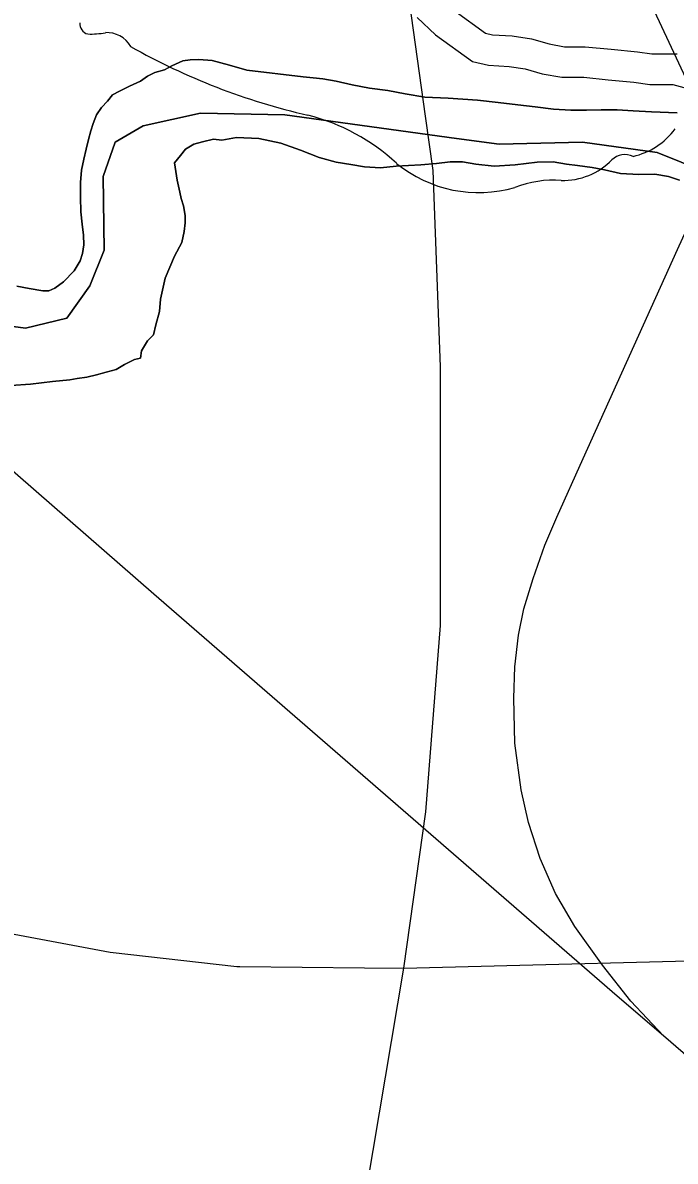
# Model space of a CAD drawing. Extents: x 2010165 to 2382125, y 1060529 to 1407316.
# Drawn here: x 2202935 to 2204002, y 1244530 to 1246393 of the extents above; entities that cross this region are included whole.
import ezdxf

# ---------------------------------------------------------------- set-up
doc = ezdxf.new("R2010")
doc.units = 0
for name, color, linetype in [('GM_X_Corporation', 7, 'Continuous'), ('GM_X_Interstate_Route', 7, 'Continuous'), ('GM_X_Major_River', 7, 'Continuous'), ('GM_X_Minor_River', 7, 'Continuous'), ('GM_X_Rail_Line', 7, 'Continuous'), ('GM_X_State_Route', 7, 'Continuous'), ('GM_X_State_Shield', 7, 'Continuous')]:
    doc.layers.add(name, color=color, linetype=linetype)

msp = doc.modelspace()

# ---------------------------------------------------------------- linework, layer by layer
at = {"layer": 'GM_X_Corporation'}
for points in [[(2205241.2, 1246438.4), (2205190, 1246361.6), (2204995.4, 1246105.3), (2204899.9, 1245979.5), (2204927.9, 1245440.3), (2204197.5, 1245412.5), (2204325.4, 1245977.5), (2204184.1, 1246082.3), (2204093.5, 1246131.5), (2203972.9, 1246180.3), (2203850.6, 1246197.1), (2203714.5, 1246193.6), (2203644.3, 1246202.9), (2203363.6, 1246242.1), (2203225.4, 1246244.6), (2203131.6, 1246223.6), (2203085.8, 1246197), (2203066.4, 1246140.7), (2203067.8, 1246020.3), (2203044.4, 1245961.9), (2203006.9, 1245909.4), (2202939.1, 1245892.6), (2202816.7, 1245909.4)], [(2202816.7, 1245909.4), (2202939.1, 1245892.6), (2203006.9, 1245909.4), (2203044.4, 1245961.9), (2203067.8, 1246020.3), (2203066.4, 1246140.7), (2203085.8, 1246197), (2203131.6, 1246223.6), (2203225.4, 1246244.6), (2203363.6, 1246242.1), (2203644.3, 1246202.9), (2203714.5, 1246193.6), (2203850.6, 1246197.1), (2203972.9, 1246180.3), (2204093.5, 1246131.5)]]:
    msp.add_lwpolyline(points, dxfattribs=at)
at = {"layer": 'GM_X_Interstate_Route'}
for points in [[(2203593.9, 1246239.9), (2203548.5, 1246564.9), (2203514.1, 1246758), (2203484.6, 1246924.1), (2203445.3, 1247079.9)], [(2203462.9, 1244351), (2203498.3, 1244488.9), (2203558.5, 1244845.4), (2203594.1, 1245101.6), (2203618.5, 1245406.1), (2203618.5, 1245829.3), (2203606.3, 1246150.8), (2203593.9, 1246239.9)]]:
    msp.add_lwpolyline(points, dxfattribs=at)
at = {"layer": 'GM_X_Major_River'}
for points in [[(2204005.8, 1246245.4), (2203963.7, 1246246.9), (2203933.6, 1246248.6), (2203907.5, 1246250.3), (2203881.5, 1246250), (2203857.4, 1246249.7), (2203831.4, 1246249.4), (2203803.3, 1246251), (2203773.2, 1246254.7), (2203745.1, 1246258.3), (2203712.9, 1246262), (2203678.8, 1246265.6), (2203630.6, 1246269), (2203592.5, 1246270.6), (2203560.4, 1246276.2), (2203532.2, 1246281.9), (2203502.1, 1246285.5), (2203474, 1246291.2), (2203447.8, 1246296.9), (2203425.7, 1246300.6), (2203409.7, 1246302.5), (2203393.6, 1246304.3), (2203301.2, 1246315.2), (2203273, 1246322.9), (2203244.9, 1246330.6), (2203222.8, 1246332.3), (2203208.8, 1246332.1), (2203196.8, 1246330), (2203178.8, 1246321.8), (2203166.9, 1246315.6), (2203150.9, 1246311.4), (2203139, 1246305.2), (2203127.1, 1246297.1), (2203109.1, 1246288.8), (2203093.2, 1246280.6)], [(2203093.2, 1246280.6), (2203109.1, 1246288.8), (2203127.1, 1246297.1), (2203139, 1246305.2), (2203150.9, 1246311.4), (2203166.9, 1246315.6), (2203178.8, 1246321.8), (2203196.8, 1246330), (2203208.8, 1246332.1), (2203222.8, 1246332.3), (2203244.9, 1246330.6), (2203273, 1246322.9), (2203301.2, 1246315.2), (2203393.6, 1246304.3), (2203409.7, 1246302.5), (2203425.7, 1246300.6), (2203447.8, 1246296.9), (2203474, 1246291.2), (2203502.1, 1246285.5), (2203532.2, 1246281.9), (2203560.4, 1246276.2), (2203592.5, 1246270.6), (2203630.6, 1246269), (2203678.8, 1246265.6), (2203712.9, 1246262), (2203745.1, 1246258.3), (2203773.2, 1246254.7), (2203803.3, 1246251), (2203831.4, 1246249.4), (2203857.4, 1246249.7), (2203881.5, 1246250), (2203907.5, 1246250.3), (2203933.6, 1246248.6), (2203963.7, 1246246.9), (2204005.8, 1246245.4)], [(2203093.2, 1246280.6), (2203081.3, 1246274.4), (2203073.4, 1246264.3), (2203063.5, 1246254.1), (2203055.6, 1246242), (2203049.8, 1246227.9), (2203046, 1246215.8), (2203042.2, 1246201.7), (2203038.4, 1246185.6), (2203034.6, 1246169.5), (2203030.8, 1246151.4), (2203029.1, 1246131.3), (2203029.4, 1246107.2), (2203029.8, 1246083.2), (2203032, 1246063.1), (2203034.3, 1246045.1), (2203034.5, 1246029.1), (2203032.7, 1246015), (2203028.8, 1246002.9), (2203019, 1245986.7), (2203001.3, 1245968.5), (2202987.4, 1245958.3), (2202977.4, 1245954.1), (2202967.4, 1245954), (2202945.3, 1245957.8), (2202925.2, 1245961.5)], [(2202925.2, 1245961.5), (2202945.3, 1245957.8), (2202967.4, 1245954), (2202977.4, 1245954.1), (2202987.4, 1245958.3), (2203001.3, 1245968.5), (2203019, 1245986.7), (2203028.8, 1246002.9), (2203032.7, 1246015), (2203034.5, 1246029.1), (2203034.3, 1246045.1), (2203032, 1246063.1), (2203029.8, 1246083.2), (2203029.4, 1246107.2), (2203029.1, 1246131.3), (2203030.8, 1246151.4), (2203034.6, 1246169.5), (2203038.4, 1246185.6), (2203042.2, 1246201.7), (2203046, 1246215.8), (2203049.8, 1246227.9), (2203055.6, 1246242), (2203063.5, 1246254.1), (2203073.4, 1246264.3), (2203081.3, 1246274.4), (2203093.2, 1246280.6)], [(2203200.4, 1246065.2), (2203200.2, 1246077.2), (2203198, 1246093.2), (2203193.8, 1246105.2), (2203191.7, 1246115.2), (2203187.4, 1246135.2), (2203185.2, 1246149.3), (2203183, 1246163.3), (2203192.9, 1246175.4), (2203200.8, 1246185.6), (2203214.7, 1246193.8), (2203228.6, 1246197.9), (2203246.6, 1246202.2), (2203260.7, 1246200.3), (2203284.7, 1246204.6), (2203320.8, 1246203.1), (2203357, 1246195.5), (2203389.2, 1246183.8), (2203419.5, 1246172.2), (2203447.6, 1246164.5), (2203471.7, 1246160.7), (2203493.8, 1246157), (2203519.9, 1246155.3), (2203546, 1246157.6), (2203586, 1246160.1), (2203612, 1246162.4), (2203634.1, 1246164.7), (2203654.1, 1246165), (2203676.2, 1246161.2), (2203706.3, 1246157.6), (2203740.4, 1246160), (2203776.4, 1246164.4), (2203802.5, 1246164.7), (2203824.6, 1246161), (2203842.6, 1246159.2), (2203866.7, 1246155.5), (2203886.8, 1246151.7), (2203913, 1246146), (2203943.1, 1246144.4), (2203969.1, 1246144.7), (2203991.2, 1246140.9), (2204009.4, 1246135.1)], [(2204009.4, 1246135.1), (2203991.2, 1246140.9), (2203969.1, 1246144.7), (2203943.1, 1246144.4), (2203913, 1246146), (2203886.8, 1246151.7), (2203866.7, 1246155.5), (2203842.6, 1246159.2), (2203824.6, 1246161), (2203802.5, 1246164.7), (2203776.4, 1246164.4), (2203740.4, 1246160), (2203706.3, 1246157.6), (2203676.2, 1246161.2), (2203654.1, 1246165), (2203634.1, 1246164.7), (2203612, 1246162.4), (2203586, 1246160.1), (2203546, 1246157.6), (2203519.9, 1246155.3), (2203493.8, 1246157), (2203471.7, 1246160.7), (2203447.6, 1246164.5), (2203419.5, 1246172.2), (2203389.2, 1246183.8), (2203357, 1246195.5), (2203320.8, 1246203.1), (2203284.7, 1246204.6), (2203260.7, 1246200.3), (2203246.6, 1246202.2), (2203228.6, 1246197.9), (2203214.7, 1246193.8), (2203200.8, 1246185.6), (2203192.9, 1246175.4), (2203183, 1246163.3), (2203185.2, 1246149.3), (2203187.4, 1246135.2), (2203191.7, 1246115.2), (2203193.8, 1246105.2), (2203198, 1246093.2), (2203200.2, 1246077.2), (2203200.4, 1246065.2)], [(2202915.4, 1245798.9), (2202947.4, 1245801.3), (2202983.4, 1245805.7), (2203011.5, 1245808.1), (2203023.5, 1245810.2), (2203039.5, 1245812.4), (2203055.5, 1245816.6), (2203071.4, 1245820.8), (2203087.4, 1245825), (2203101.3, 1245833.2), (2203117.3, 1245841.4), (2203127.3, 1245843.6), (2203129.1, 1245855.6), (2203138.9, 1245871.8), (2203148.8, 1245881.9), (2203152.6, 1245898.1), (2203158.3, 1245920.2), (2203160, 1245940.3), (2203167.6, 1245974.5), (2203183.1, 1246010.8), (2203194.8, 1246033), (2203198.6, 1246051.1), (2203200.4, 1246065.2)], [(2203200.4, 1246065.2), (2203198.6, 1246051.1), (2203194.8, 1246033), (2203183.1, 1246010.8), (2203167.6, 1245974.5), (2203160, 1245940.3), (2203158.3, 1245920.2), (2203152.6, 1245898.1), (2203148.8, 1245881.9), (2203138.9, 1245871.8), (2203129.1, 1245855.6), (2203127.3, 1245843.6), (2203117.3, 1245841.4), (2203101.3, 1245833.2), (2203087.4, 1245825), (2203071.4, 1245820.8), (2203055.5, 1245816.6), (2203039.5, 1245812.4), (2203023.5, 1245810.2), (2203011.5, 1245808.1), (2202983.4, 1245805.7), (2202947.4, 1245801.3), (2202915.4, 1245798.9)]]:
    msp.add_lwpolyline(points, dxfattribs=at)
at = {"layer": 'GM_X_Minor_River'}
for points in [[(2203580.4, 1246401), (2203610.4, 1246373), (2203670.5, 1246329), (2203696.6, 1246323), (2203730.6, 1246321.1), (2203756.6, 1246317.2), (2203784.6, 1246309.2), (2203816.6, 1246303.3), (2203852.6, 1246303.4), (2203892.6, 1246299.4), (2203934.7, 1246295.5), (2203960.7, 1246291.6), (2203998.7, 1246291.7), (2204034.7, 1246281.7)], [(2203642.4, 1246411.6), (2203691.8, 1246375.5), (2203703.6, 1246372.7), (2203735.7, 1246370.9), (2203767.2, 1246366.1), (2203796, 1246358), (2203821.2, 1246353.3), (2203855, 1246353.4), (2203897.4, 1246349.2), (2203940.7, 1246345.2), (2203964.4, 1246341.6), (2204005.4, 1246341.7)]]:
    msp.add_lwpolyline(points, dxfattribs=at)
at = {"layer": 'GM_X_Rail_Line'}
for points in [[(2203983.1, 1244734.9), (2203907.6, 1244800), (2203149.3, 1245457.7), (2202344.3, 1246159.4), (2202118.7, 1246324.7), (2201929.3, 1246441.5), (2201631.2, 1246534.2), (2201312.9, 1246606.8), (2199753.6, 1246695.4), (2199370.9, 1246735.7), (2199121.1, 1246796.2), (2198883.3, 1246892.9), (2198637.6, 1247030), (2198411.9, 1247207.3), (2198218.6, 1247424.9), (2197992.9, 1247739.3), (2196915, 1249208.5)], [(2203983.1, 1244734.9), (2203929.8, 1244791.8), (2203883.2, 1244850.3), (2203838.1, 1244913.9), (2203806.3, 1244967.9), (2203781.5, 1245025.2), (2203762.3, 1245084.1), (2203750.4, 1245137.3), (2203739.7, 1245213.5), (2203738.2, 1245287.5), (2203739.7, 1245338.9), (2203746, 1245390.4), (2203754.9, 1245433.3), (2203769.7, 1245483.2), (2203789.3, 1245537.6), (2203808.5, 1245583.8), (2203851.8, 1245679.3), (2204006, 1246021.4), (2204050.1, 1246118.3), (2204078.2, 1246197.1), (2204177.3, 1246400.2), (2204418.9, 1246931.8), (2204562.8, 1247248.8), (2204815.8, 1247801.1)], [(2204691.9, 1244122.3), (2203983.1, 1244734.9)]]:
    msp.add_lwpolyline(points, dxfattribs=at)
at = {"layer": 'GM_X_State_Route'}
for points in [[(2204020.2, 1246300.7), (2203928.5, 1246497), (2203853, 1246658.7), (2203680.8, 1247020.2), (2203667.2, 1247048.8)], [(2200773.5, 1245200.1), (2200863.6, 1245198.3), (2201055.9, 1245193.2), (2201260.1, 1245186.3), (2201424.4, 1245173.1), (2201560.7, 1245155.8), (2201759.1, 1245118.7), (2203077.6, 1244871.5), (2203285.2, 1244848.3), (2203290, 1244848.2)], [(2203748.3, 1244850.4), (2204002.8, 1244857), (2204180, 1244861.6), (2204207.2, 1244862.3), (2204291.9, 1244864.5)], [(2203290, 1244848.2), (2203493.7, 1244846.1)], [(2203493.7, 1244846.1), (2203558.5, 1244845.4), (2203748.3, 1244850.4)]]:
    msp.add_lwpolyline(points, dxfattribs=at)
at = {"layer": 'GM_X_State_Shield'}
for centre, radius, start, end in [((2203044.5, 1246390.2), 16.3, 171.9584, 258.3066), ((2203047, 1246498.3), 124.2, 267.339, 280.6039), ((2203072.4, 1246331.6), 44.8, 29.7484, 93.2717), ((2203637.6, 1247280.9), 1066.1, 240.4129, 257.1985), ((2203319.8, 1245917.8), 333.6, 47.1842, 75.836), ((2203906.8, 1246290.1), 119.3, 282.8732, 323.2771), ((2203920.4, 1246144.9), 31.8, 65.7517, 132.6484), ((2203680.6, 1246326.3), 211.7, 230.7004, 286.2918), ((2203818.3, 1246247.2), 112.8, 268.777, 315.5493), ((2203802.9, 1245961), 173.9, 85.6951, 111.2099)]:
    msp.add_arc(centre, radius, start, end, dxfattribs=at)

doc.saveas('drawing.dxf')
